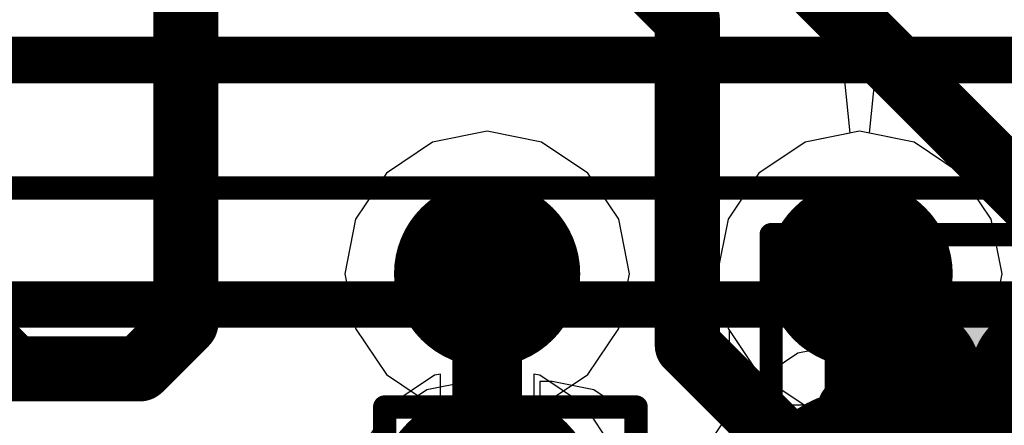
# Model space of a CAD drawing. Header units: millimetres. Extents: x -2 to 68, y -2 to 27.4.
# Tile 560 of 594: x 51.7 to 53.8, y 22.5 to 23.4. Entities that reach past the tile are written whole.
import ezdxf

# ---------------------------------------------------------------- set-up
doc = ezdxf.new("R2010")
doc.units = ezdxf.units.MM
for name, color, linetype in [('BottomLayer', 5, 'Continuous'), ('BottomPaste', 16, 'Continuous'), ('BottomSolder', 6, 'Continuous'), ('DrillGuide', 244, 'Continuous'), ('Mechanical10', 56, 'Continuous'), ('Mechanical13', 56, 'Continuous'), ('Mechanical15', 56, 'Continuous'), ('Mechanical6', 56, 'Continuous'), ('MidLayer1', 16, 'Continuous'), ('MidLayer2', 76, 'Continuous'), ('MidLayer3', 90, 'Continuous'), ('MidLayer4', 156, 'Continuous'), ('MidLayer5', 130, 'Continuous'), ('MidLayer6', 216, 'Continuous'), ('MidLayer7', 6, 'Continuous'), ('MidLayer8', 54, 'Continuous'), ('MultiLayer', 9, 'Continuous'), ('TopLayer', 1, 'Continuous'), ('TopSolder', 216, 'Continuous'), ('ViaHoleLayer', 16, 'Continuous')]:
    doc.layers.add(name, color=color, linetype=linetype)

# ---------------------------------------------------------------- blocks, each defined once
blk = doc.blocks.new('MT53D512M32D2DS_053_WT_D_F_________1_168')
at = {"layer": 'Mechanical13', "const_width": 0.1}
blk.add_lwpolyline([(5, -7.25), (-5, -7.25)], dxfattribs=at)
at = {"layer": 'Mechanical15', "const_width": 0.05}
blk.add_lwpolyline([(5.25, -7.5), (-5.25, -7.5)], dxfattribs=at)
at = {"layer": 'TopSolder', "const_width": 0.2416}
for points in [[(-2.1208, -6.825, 1), (-1.8792, -6.825, 1)], [(-1.3208, -6.825, 1), (-1.0792, -6.825, 1)]]:
    blk.add_lwpolyline(points, format="xyb", close=True, dxfattribs=at)
blk = doc.blocks.new('CAP_0402_B_303')
at = {"layer": 'BottomLayer', "const_width": 0.1508}
for points in [[(-0.6746, 0.1392, 1), (-0.5238, 0.1392, 1)], [(-0.3462, 0.1392, 1), (-0.1954, 0.1392, 1)], [(0.1954, 0.1392, 1), (0.3462, 0.1392, 1)], [(0.5238, 0.1392, 1), (0.6746, 0.1392, 1)], [(-0.6746, -0.1392, 1), (-0.5238, -0.1392, 1)], [(-0.3462, -0.1392, 1), (-0.1954, -0.1392, 1)], [(0.1954, -0.1392, 1), (0.3462, -0.1392, 1)], [(0.5238, -0.1392, 1), (0.6746, -0.1392, 1)]]:
    blk.add_lwpolyline(points, format="xyb", close=True, dxfattribs=at)
at = {"layer": 'BottomLayer'}
for points in [[(-0.2708, 0.29), (-0.5992, 0.29), (-0.2708, -0.29), (-0.5992, -0.29)], [(0.2708, -0.29), (0.5992, -0.29), (0.2708, 0.29), (0.5992, 0.29)], [(-0.12, 0.1392), (-0.75, 0.1392), (-0.12, -0.1392), (-0.75, -0.1392)], [(0.12, -0.1392), (0.75, -0.1392), (0.12, 0.1392), (0.75, 0.1392)]]:
    blk.add_solid(points, dxfattribs=at)
at = {"layer": 'BottomPaste', "const_width": 0.1508}
for points in [[(-0.6746, 0.1392, 1), (-0.5238, 0.1392, 1)], [(-0.3462, 0.1392, 1), (-0.1954, 0.1392, 1)], [(0.1954, 0.1392, 1), (0.3462, 0.1392, 1)], [(0.5238, 0.1392, 1), (0.6746, 0.1392, 1)], [(-0.6746, -0.1392, 1), (-0.5238, -0.1392, 1)], [(-0.3462, -0.1392, 1), (-0.1954, -0.1392, 1)], [(0.1954, -0.1392, 1), (0.3462, -0.1392, 1)], [(0.5238, -0.1392, 1), (0.6746, -0.1392, 1)]]:
    blk.add_lwpolyline(points, format="xyb", close=True, dxfattribs=at)
at = {"layer": 'BottomPaste'}
for points in [[(-0.2708, 0.29), (-0.5992, 0.29), (-0.2708, -0.29), (-0.5992, -0.29)], [(0.2708, -0.29), (0.5992, -0.29), (0.2708, 0.29), (0.5992, 0.29)], [(-0.12, 0.1392), (-0.75, 0.1392), (-0.12, -0.1392), (-0.75, -0.1392)], [(0.12, -0.1392), (0.75, -0.1392), (0.12, 0.1392), (0.75, 0.1392)]]:
    blk.add_solid(points, dxfattribs=at)
at = {"layer": 'BottomSolder', "const_width": 0.1508}
for points in [[(-0.6746, 0.1392, 1), (-0.5238, 0.1392, 1)], [(-0.3462, 0.1392, 1), (-0.1954, 0.1392, 1)], [(0.1954, 0.1392, 1), (0.3462, 0.1392, 1)], [(0.5238, 0.1392, 1), (0.6746, 0.1392, 1)], [(-0.6746, -0.1392, 1), (-0.5238, -0.1392, 1)], [(-0.3462, -0.1392, 1), (-0.1954, -0.1392, 1)], [(0.1954, -0.1392, 1), (0.3462, -0.1392, 1)], [(0.5238, -0.1392, 1), (0.6746, -0.1392, 1)]]:
    blk.add_lwpolyline(points, format="xyb", close=True, dxfattribs=at)
at = {"layer": 'BottomSolder'}
for points in [[(-0.2708, 0.29), (-0.5992, 0.29), (-0.2708, -0.29), (-0.5992, -0.29)], [(0.2708, -0.29), (0.5992, -0.29), (0.2708, 0.29), (0.5992, 0.29)], [(-0.12, 0.1392), (-0.75, 0.1392), (-0.12, -0.1392), (-0.75, -0.1392)], [(0.12, -0.1392), (0.75, -0.1392), (0.12, 0.1392), (0.75, 0.1392)]]:
    blk.add_solid(points, dxfattribs=at)
at = {"layer": 'Mechanical10', "const_width": 0.12}
for points in [[(0.53, 0.28), (-0.53, 0.28)], [(-0.53, -0.28), (-0.53, 0.28)], [(0.53, -0.28), (0.53, 0.28)], [(0.53, -0.28), (-0.53, -0.28)]]:
    blk.add_lwpolyline(points, dxfattribs=at)
at = {"layer": 'Mechanical10', "const_width": 0.06}
for points in [[(-0.56, 0.28, 1), (-0.5, 0.28, 1)], [(-0.56, 0.28, 1), (-0.5, 0.28, 1)], [(0.5, 0.28, 1), (0.56, 0.28, 1)], [(0.5, 0.28, 1), (0.56, 0.28, 1)], [(-0.56, -0.28, 1), (-0.5, -0.28, 1)], [(-0.56, -0.28, 1), (-0.5, -0.28, 1)], [(0.5, -0.28, 1), (0.56, -0.28, 1)], [(0.5, -0.28, 1), (0.56, -0.28, 1)]]:
    blk.add_lwpolyline(points, format="xyb", close=True, dxfattribs=at)
at = {"layer": 'Mechanical6', "const_width": 0.05}
for points in [[(0.9, 0.44), (-0.9, 0.44)], [(-0.9, -0.44), (-0.9, 0.44)], [(0.9, -0.44), (0.9, 0.44)], [(0, -0.22), (0, 0.22)], [(0.22, 0), (-0.22, 0)], [(0.9, -0.44), (-0.9, -0.44)]]:
    blk.add_lwpolyline(points, dxfattribs=at)
at = {"layer": 'Mechanical6'}
for points, const_width in [([(-0.9125, 0.44, 1), (-0.8875, 0.44, 1)], 0.025), ([(-0.9125, 0.44, 1), (-0.8875, 0.44, 1)], 0.025), ([(0.8875, 0.44, 1), (0.9125, 0.44, 1)], 0.025), ([(0.8875, 0.44, 1), (0.9125, 0.44, 1)], 0.025), ([(-0.0125, 0.22, 1), (0.0125, 0.22, 1)], 0.025), ([(0.165, 0, 1), (-0.165, 0, 1)], 0.05), ([(-0.2325, 0, 1), (-0.2075, 0, 1)], 0.025), ([(-0.1775, 0, 1), (-0.1525, 0, 1)], 0.025), ([(0.1525, 0, 1), (0.1775, 0, 1)], 0.025), ([(0.2075, 0, 1), (0.2325, 0, 1)], 0.025), ([(-0.0125, -0.22, 1), (0.0125, -0.22, 1)], 0.025), ([(-0.9125, -0.44, 1), (-0.8875, -0.44, 1)], 0.025), ([(-0.9125, -0.44, 1), (-0.8875, -0.44, 1)], 0.025), ([(0.8875, -0.44, 1), (0.9125, -0.44, 1)], 0.025), ([(0.8875, -0.44, 1), (0.9125, -0.44, 1)], 0.025)]:
    blk.add_lwpolyline(points, format="xyb", close=True, dxfattribs=dict(at, const_width=const_width))
blk = doc.blocks.new('CAP_0201_B_333')
at = {"layer": 'BottomLayer', "const_width": 0.0806}
for points in [[(-0.3897, 0.0894, 1), (-0.3091, 0.0894, 1)], [(-0.2409, 0.0894, 1), (-0.1603, 0.0894, 1)], [(0.1603, 0.0894, 1), (0.2409, 0.0894, 1)], [(0.3091, 0.0894, 1), (0.3897, 0.0894, 1)], [(-0.3897, -0.0894, 1), (-0.3091, -0.0894, 1)], [(-0.2409, -0.0894, 1), (-0.1603, -0.0894, 1)], [(0.1603, -0.0894, 1), (0.2409, -0.0894, 1)], [(0.3091, -0.0894, 1), (0.3897, -0.0894, 1)]]:
    blk.add_lwpolyline(points, format="xyb", close=True, dxfattribs=at)
at = {"layer": 'BottomLayer'}
for points in [[(-0.2006, 0.17), (-0.3494, 0.17), (-0.2006, -0.17), (-0.3494, -0.17)], [(0.2006, -0.17), (0.3494, -0.17), (0.2006, 0.17), (0.3494, 0.17)], [(-0.12, 0.0894), (-0.43, 0.0894), (-0.12, -0.0894), (-0.43, -0.0894)], [(0.12, -0.0894), (0.43, -0.0894), (0.12, 0.0894), (0.43, 0.0894)]]:
    blk.add_solid(points, dxfattribs=at)
at = {"layer": 'BottomPaste', "const_width": 0.0806}
for points in [[(-0.3897, 0.0894, 1), (-0.3091, 0.0894, 1)], [(-0.2409, 0.0894, 1), (-0.1603, 0.0894, 1)], [(0.1603, 0.0894, 1), (0.2409, 0.0894, 1)], [(0.3091, 0.0894, 1), (0.3897, 0.0894, 1)], [(-0.3897, -0.0894, 1), (-0.3091, -0.0894, 1)], [(-0.2409, -0.0894, 1), (-0.1603, -0.0894, 1)], [(0.1603, -0.0894, 1), (0.2409, -0.0894, 1)], [(0.3091, -0.0894, 1), (0.3897, -0.0894, 1)]]:
    blk.add_lwpolyline(points, format="xyb", close=True, dxfattribs=at)
at = {"layer": 'BottomPaste'}
for points in [[(-0.2006, 0.17), (-0.3494, 0.17), (-0.2006, -0.17), (-0.3494, -0.17)], [(0.2006, -0.17), (0.3494, -0.17), (0.2006, 0.17), (0.3494, 0.17)], [(-0.12, 0.0894), (-0.43, 0.0894), (-0.12, -0.0894), (-0.43, -0.0894)], [(0.12, -0.0894), (0.43, -0.0894), (0.12, 0.0894), (0.43, 0.0894)]]:
    blk.add_solid(points, dxfattribs=at)
at = {"layer": 'BottomSolder', "const_width": 0.0806}
for points in [[(-0.3897, 0.0894, 1), (-0.3091, 0.0894, 1)], [(-0.2409, 0.0894, 1), (-0.1603, 0.0894, 1)], [(0.1603, 0.0894, 1), (0.2409, 0.0894, 1)], [(0.3091, 0.0894, 1), (0.3897, 0.0894, 1)], [(-0.3897, -0.0894, 1), (-0.3091, -0.0894, 1)], [(-0.2409, -0.0894, 1), (-0.1603, -0.0894, 1)], [(0.1603, -0.0894, 1), (0.2409, -0.0894, 1)], [(0.3091, -0.0894, 1), (0.3897, -0.0894, 1)]]:
    blk.add_lwpolyline(points, format="xyb", close=True, dxfattribs=at)
at = {"layer": 'BottomSolder'}
for points in [[(-0.2006, 0.17), (-0.3494, 0.17), (-0.2006, -0.17), (-0.3494, -0.17)], [(0.2006, -0.17), (0.3494, -0.17), (0.2006, 0.17), (0.3494, 0.17)], [(-0.12, 0.0894), (-0.43, 0.0894), (-0.12, -0.0894), (-0.43, -0.0894)], [(0.12, -0.0894), (0.43, -0.0894), (0.12, 0.0894), (0.43, 0.0894)]]:
    blk.add_solid(points, dxfattribs=at)
at = {"layer": 'Mechanical10', "const_width": 0.12}
for points in [[(0.32, 0.17), (-0.32, 0.17)], [(-0.32, -0.17), (-0.32, 0.17)], [(0.32, -0.17), (0.32, 0.17)], [(0.32, -0.17), (-0.32, -0.17)]]:
    blk.add_lwpolyline(points, dxfattribs=at)
at = {"layer": 'Mechanical10', "const_width": 0.06}
for points in [[(-0.35, 0.17, 1), (-0.29, 0.17, 1)], [(-0.35, 0.17, 1), (-0.29, 0.17, 1)], [(0.29, 0.17, 1), (0.35, 0.17, 1)], [(0.29, 0.17, 1), (0.35, 0.17, 1)], [(-0.35, -0.17, 1), (-0.29, -0.17, 1)], [(-0.35, -0.17, 1), (-0.29, -0.17, 1)], [(0.29, -0.17, 1), (0.35, -0.17, 1)], [(0.29, -0.17, 1), (0.35, -0.17, 1)]]:
    blk.add_lwpolyline(points, format="xyb", close=True, dxfattribs=at)
at = {"layer": 'Mechanical6', "const_width": 0.05}
for points in [[(0.53, 0.27), (-0.53, 0.27)], [(-0.53, -0.27), (-0.53, 0.27)], [(0.53, -0.27), (0.53, 0.27)], [(0, -0.135), (0, 0.135)], [(0.135, 0), (-0.135, 0)], [(0.53, -0.27), (-0.53, -0.27)]]:
    blk.add_lwpolyline(points, dxfattribs=at)
at = {"layer": 'Mechanical6'}
for points, const_width in [([(-0.5425, 0.27, 1), (-0.5175, 0.27, 1)], 0.025), ([(-0.5425, 0.27, 1), (-0.5175, 0.27, 1)], 0.025), ([(0.5175, 0.27, 1), (0.5425, 0.27, 1)], 0.025), ([(0.5175, 0.27, 1), (0.5425, 0.27, 1)], 0.025), ([(-0.0125, 0.135, 1), (0.0125, 0.135, 1)], 0.025), ([(0.1013, 0, 1), (-0.1013, 0, 1)], 0.05), ([(-0.1475, 0, 1), (-0.1225, 0, 1)], 0.025), ([(-0.1138, 0, 1), (-0.0888, 0, 1)], 0.025), ([(0.0888, 0, 1), (0.1138, 0, 1)], 0.025), ([(0.1225, 0, 1), (0.1475, 0, 1)], 0.025), ([(-0.0125, -0.135, 1), (0.0125, -0.135, 1)], 0.025), ([(-0.5425, -0.27, 1), (-0.5175, -0.27, 1)], 0.025), ([(-0.5425, -0.27, 1), (-0.5175, -0.27, 1)], 0.025), ([(0.5175, -0.27, 1), (0.5425, -0.27, 1)], 0.025), ([(0.5175, -0.27, 1), (0.5425, -0.27, 1)], 0.025)]:
    blk.add_lwpolyline(points, format="xyb", close=True, dxfattribs=dict(at, const_width=const_width))

msp = doc.modelspace()

# ---------------------------------------------------------------- linework, layer by layer
at = {"layer": 'BottomLayer'}
for p, q in [((49.6107, 23.292), (55.0816, 23.292)), ((53.6108, 22.9059), (53.4934, 22.8825)), ((53.65, 22.9059), (53.6108, 22.9059)), ((53.65, 22.535), (53.65, 22.9059)), ((53.4934, 22.8825), (53.3939, 22.8161)), ((53.3939, 22.8161), (53.3275, 22.7166)), ((53.3275, 22.7166), (53.3041, 22.5992)), ((53.3041, 22.5992), (53.3041, 22.535)), ((52.5706, 22.5666), (52.4943, 22.5157)), ((52.6606, 22.5845), (52.5706, 22.5666)), ((52.6865, 22.5845), (52.6606, 22.5845)), ((52.6865, 22.3385), (52.6865, 22.5845)), ((52.8394, 22.5845), (52.8135, 22.5845)), ((52.8135, 22.5845), (52.8135, 22.3385)), ((52.9294, 22.5666), (52.8394, 22.5845)), ((53.0057, 22.5157), (52.9294, 22.5666)), ((53.3041, 22.535), (53.65, 22.535)), ((52.4943, 22.5157), (52.4434, 22.4394)), ((53.0566, 22.4394), (53.0057, 22.5157))]:
    msp.add_line(p, q, dxfattribs=at)
at = {"layer": 'DrillGuide', "const_width": 0.1}
for points in [[(52.65, 22.816, 1), (52.75, 22.816, 1)], [(53.45, 22.816, 1), (53.55, 22.816, 1)]]:
    msp.add_lwpolyline(points, format="xyb", close=True, dxfattribs=at)
at = {"layer": 'MidLayer1'}
for p, q in [((53.5, 23.1219), (53.3829, 23.0986)), ((53.6171, 23.0986), (53.5, 23.1219)), ((53.3829, 23.0986), (53.2837, 23.0323)), ((53.7163, 23.0323), (53.6171, 23.0986)), ((53.2837, 23.0323), (53.2174, 22.933)), ((53.7826, 22.933), (53.7163, 23.0323)), ((53.2174, 22.933), (53.1941, 22.816)), ((53.8059, 22.816), (53.7826, 22.933)), ((53.1941, 22.816), (53.2174, 22.6989)), ((53.7826, 22.6989), (53.8059, 22.816)), ((53.2174, 22.6989), (53.2196, 22.6956)), ((53.2196, 22.6956), (53.2196, 22.4443)), ((53.7804, 22.6956), (53.7826, 22.6989)), ((53.7804, 22.3361), (53.7804, 22.6956))]:
    msp.add_line(p, q, dxfattribs=at)
for points, const_width in [([(52.6, 22.816, 1), (52.8, 22.816, 1)], 0.2), ([(53.4, 22.816, 1), (53.6, 22.816, 1)], 0.2), ([(52.6625, 22.816, 1), (52.7375, 22.816, 1)], 0.075), ([(53.4625, 22.816, 1), (53.5375, 22.816, 1)], 0.075)]:
    msp.add_lwpolyline(points, format="xyb", close=True, dxfattribs=dict(at, const_width=const_width))
at = {"layer": 'MidLayer1', "const_width": 0.15}
for points in [[(52.7, 22.325), (52.7, 22.816)], [(53.5, 22.325), (53.5, 22.816)]]:
    msp.add_lwpolyline(points, dxfattribs=at)
at = {"layer": 'MidLayer2'}
for p, q in [((53.5, 23.1219), (53.3829, 23.0986)), ((53.6171, 23.0986), (53.5, 23.1219)), ((53.3829, 23.0986), (53.2837, 23.0323)), ((53.7163, 23.0323), (53.6171, 23.0986)), ((53.2837, 23.0323), (53.2174, 22.933)), ((53.7826, 22.933), (53.7163, 23.0323)), ((53.2174, 22.933), (53.1941, 22.816)), ((53.8059, 22.816), (53.7826, 22.933)), ((53.1941, 22.816), (53.2174, 22.6989)), ((53.7826, 22.6989), (53.8059, 22.816)), ((53.2174, 22.6989), (53.2837, 22.5997)), ((53.7163, 22.5997), (53.7826, 22.6989)), ((53.2837, 22.5997), (53.3829, 22.5334)), ((53.6171, 22.5334), (53.7163, 22.5997)), ((53.3829, 22.5334), (53.5, 22.5101)), ((53.5, 22.5101), (53.6171, 22.5334))]:
    msp.add_line(p, q, dxfattribs=at)
at = {"layer": 'MidLayer2', "const_width": 0.2}
for points in [[(52.6, 22.816, 1), (52.8, 22.816, 1)], [(53.4, 22.816, 1), (53.6, 22.816, 1)]]:
    msp.add_lwpolyline(points, format="xyb", close=True, dxfattribs=at)
at = {"layer": 'MidLayer3', "const_width": 0.14}
for points in [[(52.6493, 24.19), (54.7256, 22.1138)], [(52.542, 23.95), (53.13, 23.362)], [(52.053, 22.711), (52.053, 23.825)], [(53.13, 22.6627), (53.13, 23.362)], [(51.553, 22.743), (51.684, 22.612)], [(51.954, 22.612), (52.053, 22.711)], [(53.13, 22.6627), (53.5584, 22.2344)], [(51.684, 22.612), (51.954, 22.612)]]:
    msp.add_lwpolyline(points, dxfattribs=at)
at = {"layer": 'MidLayer3'}
for points, const_width in [([(53.095, 23.362, 1), (53.165, 23.362, 1)], 0.07), ([(53.095, 23.362, 1), (53.165, 23.362, 1)], 0.07), ([(52.6, 22.816, 1), (52.8, 22.816, 1)], 0.2), ([(53.4, 22.816, 1), (53.6, 22.816, 1)], 0.2), ([(52.018, 22.711, 1), (52.088, 22.711, 1)], 0.07), ([(52.018, 22.711, 1), (52.088, 22.711, 1)], 0.07), ([(53.095, 22.6627, 1), (53.165, 22.6627, 1)], 0.07), ([(53.095, 22.6627, 1), (53.165, 22.6627, 1)], 0.07), ([(51.649, 22.612, 1), (51.719, 22.612, 1)], 0.07), ([(51.649, 22.612, 1), (51.719, 22.612, 1)], 0.07), ([(51.919, 22.612, 1), (51.989, 22.612, 1)], 0.07), ([(51.919, 22.612, 1), (51.989, 22.612, 1)], 0.07)]:
    msp.add_lwpolyline(points, format="xyb", close=True, dxfattribs=dict(at, const_width=const_width))
at = {"layer": 'MidLayer4'}
for p, q in [((53.5, 23.1219), (53.3829, 23.0986)), ((53.6171, 23.0986), (53.5, 23.1219)), ((53.3829, 23.0986), (53.2837, 23.0323)), ((53.7163, 23.0323), (53.6171, 23.0986)), ((53.2837, 23.0323), (53.2174, 22.933)), ((53.7826, 22.933), (53.7163, 23.0323)), ((53.2174, 22.933), (53.1941, 22.816)), ((53.8059, 22.816), (53.7826, 22.933)), ((53.1941, 22.816), (53.2174, 22.6989)), ((53.7826, 22.6989), (53.8059, 22.816)), ((53.2174, 22.6989), (53.2837, 22.5997)), ((53.7163, 22.5997), (53.7826, 22.6989)), ((53.2837, 22.5997), (53.3829, 22.5334)), ((53.6171, 22.5334), (53.7163, 22.5997)), ((53.3829, 22.5334), (53.5, 22.5101)), ((53.5, 22.5101), (53.6171, 22.5334))]:
    msp.add_line(p, q, dxfattribs=at)
at = {"layer": 'MidLayer4', "const_width": 0.2}
for points in [[(52.6, 22.816, 1), (52.8, 22.816, 1)], [(53.4, 22.816, 1), (53.6, 22.816, 1)]]:
    msp.add_lwpolyline(points, format="xyb", close=True, dxfattribs=at)
at = {"layer": 'MidLayer5'}
for p, q in [((53.5, 23.1219), (53.3829, 23.0986)), ((53.6171, 23.0986), (53.5, 23.1219)), ((53.3829, 23.0986), (53.2837, 23.0323)), ((53.7163, 23.0323), (53.6171, 23.0986)), ((53.2837, 23.0323), (53.2174, 22.933)), ((53.7826, 22.933), (53.7163, 23.0323)), ((53.2174, 22.933), (53.1941, 22.816)), ((53.8059, 22.816), (53.7826, 22.933)), ((53.1941, 22.816), (53.2174, 22.6989)), ((53.7826, 22.6989), (53.8059, 22.816)), ((53.2174, 22.6989), (53.2837, 22.5997)), ((53.7163, 22.5997), (53.7826, 22.6989)), ((53.2837, 22.5997), (53.3829, 22.5334)), ((53.6171, 22.5334), (53.7163, 22.5997)), ((53.3829, 22.5334), (53.5, 22.5101)), ((53.5, 22.5101), (53.6171, 22.5334))]:
    msp.add_line(p, q, dxfattribs=at)
at = {"layer": 'MidLayer5', "const_width": 0.2}
for points in [[(52.6, 22.816, 1), (52.8, 22.816, 1)], [(53.4, 22.816, 1), (53.6, 22.816, 1)]]:
    msp.add_lwpolyline(points, format="xyb", close=True, dxfattribs=at)
at = {"layer": 'MidLayer6'}
for p, q in [((51.2751, 23.2446), (53.4662, 23.2446)), ((53.4662, 23.2446), (53.4787, 23.1176)), ((53.5213, 23.1176), (53.5338, 23.2446)), ((53.5338, 23.2446), (55.173, 23.2446)), ((53.4787, 23.1176), (53.3829, 23.0986)), ((53.6171, 23.0986), (53.5213, 23.1176)), ((53.3829, 23.0986), (53.2837, 23.0323)), ((53.7163, 23.0323), (53.6171, 23.0986)), ((53.2837, 23.0323), (53.2174, 22.933)), ((53.7826, 22.933), (53.7163, 23.0323)), ((53.2174, 22.933), (53.1941, 22.816)), ((53.8059, 22.816), (53.7826, 22.933)), ((53.1941, 22.816), (53.2174, 22.6989)), ((53.7826, 22.6989), (53.8059, 22.816)), ((53.2174, 22.6989), (53.2837, 22.5997)), ((53.7163, 22.5997), (53.7826, 22.6989)), ((53.2837, 22.5997), (53.3829, 22.5334)), ((53.6171, 22.5334), (53.7163, 22.5997)), ((53.3829, 22.5334), (53.5, 22.5101)), ((53.5, 22.5101), (53.6171, 22.5334))]:
    msp.add_line(p, q, dxfattribs=at)
at = {"layer": 'MidLayer6', "const_width": 0.2}
for points in [[(52.6, 22.816, 1), (52.8, 22.816, 1)], [(53.4, 22.816, 1), (53.6, 22.816, 1)]]:
    msp.add_lwpolyline(points, format="xyb", close=True, dxfattribs=at)
at = {"layer": 'MidLayer7'}
for p, q in [((52.7, 23.1219), (52.5829, 23.0986)), ((52.8171, 23.0986), (52.7, 23.1219)), ((52.5829, 23.0986), (52.4837, 23.0323)), ((52.9163, 23.0323), (52.8171, 23.0986)), ((52.4837, 23.0323), (52.4174, 22.933)), ((52.9826, 22.933), (52.9163, 23.0323)), ((52.4174, 22.933), (52.3941, 22.816)), ((53.0059, 22.816), (52.9826, 22.933)), ((52.3941, 22.816), (52.4174, 22.6989)), ((52.9826, 22.6989), (53.0059, 22.816)), ((52.4174, 22.6989), (52.4837, 22.5997)), ((52.9163, 22.5997), (52.9826, 22.6989)), ((52.4837, 22.5997), (52.5829, 22.5334)), ((52.8171, 22.5334), (52.9163, 22.5997)), ((52.5829, 22.5334), (52.7, 22.5101)), ((52.7, 22.5101), (52.8171, 22.5334))]:
    msp.add_line(p, q, dxfattribs=at)
at = {"layer": 'MidLayer7', "const_width": 0.2}
for points in [[(52.6, 22.816, 1), (52.8, 22.816, 1)], [(53.4, 22.816, 1), (53.6, 22.816, 1)]]:
    msp.add_lwpolyline(points, format="xyb", close=True, dxfattribs=at)
at = {"layer": 'MidLayer8'}
for p, q in [((52.7, 23.1219), (52.5829, 23.0986)), ((52.8171, 23.0986), (52.7, 23.1219)), ((52.5829, 23.0986), (52.4837, 23.0323)), ((52.9163, 23.0323), (52.8171, 23.0986)), ((52.4837, 23.0323), (52.4174, 22.933)), ((52.9826, 22.933), (52.9163, 23.0323)), ((52.4174, 22.933), (52.3941, 22.816)), ((53.0059, 22.816), (52.9826, 22.933)), ((52.3941, 22.816), (52.4174, 22.6989)), ((52.9826, 22.6989), (53.0059, 22.816)), ((52.4174, 22.6989), (52.4837, 22.5997)), ((52.9163, 22.5997), (52.9826, 22.6989)), ((52.4837, 22.5997), (52.5829, 22.5334)), ((52.8171, 22.5334), (52.9163, 22.5997)), ((52.5829, 22.5334), (52.7, 22.5101)), ((52.7, 22.5101), (52.8171, 22.5334))]:
    msp.add_line(p, q, dxfattribs=at)
at = {"layer": 'MidLayer8', "const_width": 0.2}
for points in [[(52.6, 22.816, 1), (52.8, 22.816, 1)], [(53.4, 22.816, 1), (53.6, 22.816, 1)]]:
    msp.add_lwpolyline(points, format="xyb", close=True, dxfattribs=at)
at = {"layer": 'MultiLayer', "const_width": 0.2}
for points in [[(52.6, 22.816, 1), (52.8, 22.816, 1)], [(53.4, 22.816, 1), (53.6, 22.816, 1)]]:
    msp.add_lwpolyline(points, format="xyb", close=True, dxfattribs=at)
at = {"layer": 'TopLayer'}
for p, q in [((49.8719, 23.0202), (55.3432, 23.0202)), ((53.5, 22.6717), (53.3673, 22.6453)), ((53.6327, 22.6453), (53.5, 22.6717)), ((53.3673, 22.6453), (53.2549, 22.5701)), ((53.7451, 22.5701), (53.6327, 22.6453)), ((52.5868, 22.5982), (52.4909, 22.5341)), ((52.6, 22.6008), (52.5868, 22.5982)), ((52.6, 22.425), (52.6, 22.6008)), ((52.8132, 22.5982), (52.8, 22.6008)), ((52.8, 22.6008), (52.8, 22.425)), ((52.9091, 22.5341), (52.8132, 22.5982)), ((53.2549, 22.5701), (53.1797, 22.4577)), ((53.8203, 22.4577), (53.7451, 22.5701)), ((52.4909, 22.5341), (52.4268, 22.4381)), ((52.9732, 22.4381), (52.9091, 22.5341))]:
    msp.add_line(p, q, dxfattribs=at)
at = {"layer": 'TopLayer', "const_width": 0.1}
msp.add_lwpolyline([(49.8719, 23.2751), (55.4488, 23.2751)], dxfattribs=at)
at = {"layer": 'ViaHoleLayer', "const_width": 0.1}
for points in [[(52.65, 22.816, 1), (52.75, 22.816, 1)], [(53.45, 22.816, 1), (53.55, 22.816, 1)]]:
    msp.add_lwpolyline(points, format="xyb", close=True, dxfattribs=at)

# ---------------------------------------------------------------- block references
for name, p, rotation in [('MT53D512M32D2DS_053_WT_D_F_________1_168', (51.5, 15.5), 180), ('CAP_0402_B_303', (53.75, 22), 270), ('CAP_0201_B_333', (52.75, 22), 270)]:
    msp.add_blockref(name, p, dxfattribs=dict(rotation=rotation))

doc.saveas('drawing.dxf')
